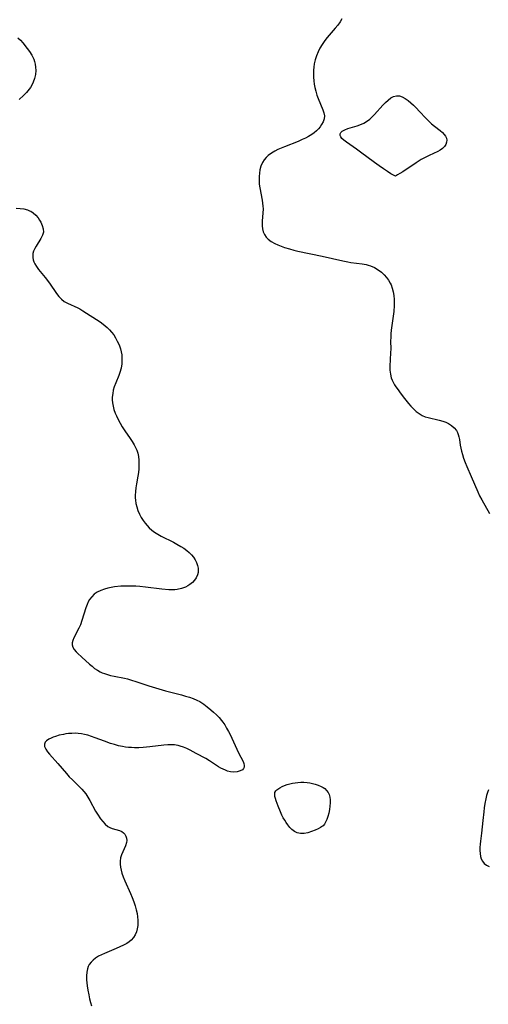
# Model space of a CAD drawing. Header units: inches. Extents: x 1073367 to 1082519, y 1569854 to 1574957.
# Tile 413 of 565: x 1079294 to 1079487, y 1572576 to 1572982. Entities that reach past the tile are written whole.
import ezdxf

# ---------------------------------------------------------------- set-up
doc = ezdxf.new("R2010")
doc.units = ezdxf.units.IN
doc.header["$MEASUREMENT"] = 0
doc.layers.add('CGG_CurvaNivelLidar_v1', color=7, linetype='Continuous', lineweight=30, true_color=0x008008)

msp = doc.modelspace()

# ---------------------------------------------------------------- linework, layer by layer
at = {"layer": 'CGG_CurvaNivelLidar_v1'}
for points in [[(1079426.4556, 1572981.9674, 73.5), (1079425.7359, 1572980.6214, 73.5), (1079424.7936, 1572979.3035, 73.5), (1079423.7045, 1572977.9933, 73.5), (1079420.4182, 1572974.2587, 73.5), (1079419.3664, 1572972.9296, 73.5), (1079418.2838, 1572971.3609, 73.5), (1079417.3912, 1572969.8536, 73.5), (1079416.6068, 1572968.2909, 73.5), (1079415.9486, 1572966.6767, 73.5), (1079415.4365, 1572965.0119, 73.5), (1079415.0755, 1572963.3084, 73.5), (1079414.9064, 1572962.0318, 73.5), (1079414.8081, 1572960.7446, 73.5), (1079414.7678, 1572959.4512, 73.5), (1079414.7905, 1572957.8229, 73.5), (1079414.8858, 1572956.4215, 73.5), (1079415.0531, 1572955.0288, 73.5), (1079415.293, 1572953.6513, 73.5), (1079415.6775, 1572952.0321, 73.5), (1079416.1628, 1572950.4569, 73.5), (1079416.6728, 1572949.0964, 73.5), (1079418.6626, 1572944.4642, 73.5), (1079419.0637, 1572943.2306, 73.5), (1079419.2642, 1572941.9307, 73.5), (1079419.1743, 1572940.6783, 73.5), (1079418.7511, 1572939.4685, 73.5), (1079418.0733, 1572938.2981, 73.5), (1079417.4585, 1572937.4354, 73.5), (1079416.7561, 1572936.587, 73.5), (1079415.9612, 1572935.7722, 73.5), (1079415.031, 1572934.9775, 73.5), (1079414.0075, 1572934.2419, 73.5), (1079412.7534, 1572933.4793, 73.5), (1079411.4207, 1572932.778, 73.5), (1079410.0303, 1572932.1231, 73.5), (1079408.4102, 1572931.4243, 73.5), (1079402.8063, 1572929.2147, 73.5), (1079401.4492, 1572928.6537, 73.5), (1079400.1266, 1572928.0639, 73.5), (1079398.8539, 1572927.4306, 73.5), (1079397.4377, 1572926.6015, 73.5), (1079396.1538, 1572925.6534, 73.5), (1079395.2147, 1572924.7508, 73.5), (1079394.4047, 1572923.7491, 73.5), (1079393.7357, 1572922.6562, 73.5), (1079393.124, 1572921.2165, 73.5), (1079392.7042, 1572919.6828, 73.5), (1079392.4733, 1572918.3075, 73.5), (1079392.3504, 1572916.8994, 73.5), (1079392.333, 1572915.332, 73.5), (1079392.4388, 1572913.7573, 73.5), (1079392.6616, 1572912.1989, 73.5), (1079393.6228, 1572907.2434, 73.5), (1079393.81, 1572906.0062, 73.5), (1079393.9389, 1572904.7781, 73.5), (1079393.9892, 1572903.5622, 73.5), (1079393.9146, 1572901.8889, 73.5), (1079393.6108, 1572898.612, 73.5), (1079393.5849, 1572898.033, 73.5), (1079393.5961, 1572896.6685, 73.5), (1079393.7418, 1572895.3477, 73.5), (1079394.0694, 1572894.0941, 73.5), (1079394.5835, 1572892.9919, 73.5), (1079395.2821, 1572891.9806, 73.5), (1079396.1452, 1572891.0714, 73.5), (1079397.3882, 1572890.1174, 73.5), (1079398.8013, 1572889.3094, 73.5), (1079400.0784, 1572888.7306, 73.5), (1079401.4213, 1572888.2125, 73.5), (1079402.8106, 1572887.7303, 73.5), (1079404.8664, 1572887.0732, 73.5), (1079406.5923, 1572886.586, 73.5), (1079408.3494, 1572886.1498, 73.5), (1079418.3551, 1572884.0595, 73.5), (1079426.8055, 1572882.1414, 73.5), (1079428.8571, 1572881.7372, 73.5), (1079430.1637, 1572881.5373, 73.5), (1079434.7844, 1572880.9568, 73.5), (1079436.392, 1572880.6625, 73.5), (1079437.3147, 1572880.4321, 73.5), (1079438.213, 1572880.1445, 73.5), (1079439.811, 1572879.4337, 73.5), (1079441.3098, 1572878.5268, 73.5), (1079442.7048, 1572877.4588, 73.5), (1079443.7785, 1572876.4616, 73.5), (1079444.7581, 1572875.3761, 73.5), (1079445.6256, 1572874.2054, 73.5), (1079446.3561, 1572872.9472, 73.5), (1079446.6565, 1572872.2957, 73.5), (1079447.1643, 1572870.8791, 73.5), (1079447.5363, 1572869.3966, 73.5), (1079447.7926, 1572867.8657, 73.5), (1079447.9459, 1572866.3001, 73.5), (1079448.0021, 1572864.711, 73.5), (1079447.9902, 1572863.7753, 73.5), (1079447.8201, 1572861.3575, 73.5), (1079447.5836, 1572859.4014, 73.5), (1079447.0233, 1572855.4884, 73.5), (1079446.7799, 1572853.584, 73.5), (1079446.6384, 1572852.1472, 73.5), (1079446.5479, 1572850.7173, 73.5), (1079446.5134, 1572849.0959, 73.5), (1079446.5325, 1572845.8917, 73.5), (1079446.5084, 1572844.3115, 73.5), (1079446.1698, 1572838.7743, 73.5), (1079446.1885, 1572837.0704, 73.5), (1079446.3825, 1572835.4975, 73.5), (1079446.7799, 1572833.9723, 73.5), (1079447.1816, 1572832.9593, 73.5), (1079447.6715, 1572831.9707, 73.5), (1079448.158, 1572831.1163, 73.5), (1079448.6859, 1572830.2708, 73.5), (1079449.5496, 1572828.9951, 73.5), (1079450.4655, 1572827.7307, 73.5), (1079452.2071, 1572825.4596, 73.5), (1079453.8221, 1572823.4679, 73.5), (1079454.828, 1572822.3022, 73.5), (1079455.8675, 1572821.1995, 73.5), (1079456.9917, 1572820.1604, 73.5), (1079458.1835, 1572819.2473, 73.5), (1079459.4558, 1572818.4952, 73.5), (1079460.7073, 1572817.9675, 73.5), (1079462.0168, 1572817.5671, 73.5), (1079466.4698, 1572816.5743, 73.5), (1079468.0584, 1572816.1096, 73.5), (1079469.2064, 1572815.6605, 73.5), (1079470.2926, 1572815.1257, 73.5), (1079471.5621, 1572814.3271, 73.5), (1079472.67, 1572813.3919, 73.5), (1079473.5665, 1572812.3064, 73.5), (1079474.0073, 1572811.5232, 73.5), (1079474.345, 1572810.6821, 73.5), (1079474.6242, 1572809.6476, 73.5), (1079474.8248, 1572808.561, 73.5), (1079475.1819, 1572806.2239, 73.5), (1079475.4, 1572804.9896, 73.5), (1079475.6636, 1572803.7387, 73.5), (1079476.0295, 1572802.3219, 73.5), (1079476.4688, 1572800.906, 73.5), (1079477.1173, 1572799.1359, 73.5), (1079477.8462, 1572797.3775, 73.5), (1079479.6572, 1572793.3626, 73.5), (1079482.3343, 1572787.0709, 73.5), (1079483.1308, 1572785.3963, 73.5), (1079483.9825, 1572783.7467, 73.5), (1079487.1856, 1572778.0184, 73.5)], [(1079293.1004, 1572974.0935, 73), (1079294.0916, 1572973.07, 73), (1079295.0387, 1572971.9971, 73), (1079296.9516, 1572969.6807, 73), (1079297.8916, 1572968.4306, 73), (1079298.8409, 1572966.9206, 73), (1079299.5968, 1572965.3337, 73), (1079299.9471, 1572964.3103, 73), (1079300.2021, 1572963.2652, 73), (1079300.3857, 1572961.9585, 73), (1079300.4276, 1572960.6441, 73), (1079300.283, 1572958.9954, 73), (1079299.9407, 1572957.3808, 73), (1079299.4166, 1572955.8261, 73), (1079298.8206, 1572954.5699, 73), (1079298.1953, 1572953.5737, 73), (1079297.6667, 1572952.8583, 73), (1079296.5733, 1572951.5935, 73), (1079295.3785, 1572950.3765, 73), (1079293.5939, 1572948.6314, 73)], [(1079292.3834, 1572903.9307, 73), (1079294.0089, 1572903.8026, 73), (1079295.5696, 1572903.563, 73), (1079297.0409, 1572903.1745, 73), (1079297.8589, 1572902.8563, 73), (1079298.3656, 1572902.6106, 73), (1079299.3046, 1572902.0273, 73), (1079300.4417, 1572901.0265, 73), (1079301.3984, 1572899.8649, 73), (1079301.9815, 1572898.972, 73), (1079302.4914, 1572898.0534, 73), (1079303.1041, 1572896.7047, 73), (1079303.4948, 1572895.3619, 73), (1079303.561, 1572894.0351, 73), (1079303.2221, 1572892.7177, 73), (1079302.5774, 1572891.4158, 73), (1079300.5315, 1572888.2506, 73), (1079299.9899, 1572887.2883, 73), (1079299.5344, 1572886.232, 73), (1079299.252, 1572885.1429, 73), (1079299.1818, 1572884.3763, 73), (1079299.2137, 1572883.603, 73), (1079299.3872, 1572882.6521, 73), (1079299.6597, 1572881.814, 73), (1079300.0325, 1572880.9918, 73), (1079300.744, 1572879.805, 73), (1079301.5931, 1572878.6412, 73), (1079304.3249, 1572875.2731, 73), (1079306.0738, 1572872.9852, 73), (1079308.9511, 1572868.6867, 73), (1079309.908, 1572867.4457, 73), (1079310.984, 1572866.3582, 73), (1079312.1715, 1572865.4987, 73), (1079313.4836, 1572864.7719, 73), (1079317.759, 1572862.7981, 73), (1079318.523, 1572862.4004, 73), (1079319.8263, 1572861.6456, 73), (1079326.8834, 1572857.0437, 73), (1079328.1761, 1572856.1131, 73), (1079329.042, 1572855.4134, 73), (1079329.8723, 1572854.6742, 73), (1079330.7972, 1572853.7597, 73), (1079331.6568, 1572852.7898, 73), (1079332.528, 1572851.6319, 73), (1079333.3067, 1572850.4111, 73), (1079333.9987, 1572849.1417, 73), (1079334.7066, 1572847.5871, 73), (1079335.2768, 1572845.9922, 73), (1079335.6051, 1572844.7436, 73), (1079335.8198, 1572843.4794, 73), (1079335.897, 1572842.5403, 73), (1079335.9148, 1572841.5962, 73), (1079335.8135, 1572839.7763, 73), (1079335.5409, 1572837.9713, 73), (1079335.0868, 1572836.2074, 73), (1079334.6104, 1572834.8885, 73), (1079333.3512, 1572831.9126, 73), (1079332.7198, 1572830.2083, 73), (1079332.3479, 1572828.8462, 73), (1079332.0886, 1572827.462, 73), (1079331.9395, 1572826.0683, 73), (1079331.9045, 1572824.8711, 73), (1079331.9764, 1572823.6798, 73), (1079332.2244, 1572822.2686, 73), (1079332.6222, 1572820.8694, 73), (1079333.1358, 1572819.4807, 73), (1079333.6197, 1572818.3571, 73), (1079334.3526, 1572816.8315, 73), (1079335.1557, 1572815.3222, 73), (1079336.0216, 1572813.8373, 73), (1079336.5691, 1572812.9633, 73), (1079337.1368, 1572812.103, 73), (1079339.2792, 1572809.0325, 73), (1079340.1268, 1572807.7442, 73), (1079340.9088, 1572806.4343, 73), (1079341.4955, 1572805.3063, 73), (1079341.9971, 1572804.1524, 73), (1079342.3932, 1572802.9682, 73), (1079342.7036, 1572801.5427, 73), (1079342.8709, 1572800.0803, 73), (1079342.9214, 1572798.5909, 73), (1079342.8353, 1572796.5524, 73), (1079342.6787, 1572795.0388, 73), (1079342.4623, 1572793.5224, 73), (1079341.897, 1572790.2464, 73), (1079341.6568, 1572788.6732, 73), (1079341.4769, 1572787.1049, 73), (1079341.3833, 1572785.5476, 73), (1079341.3837, 1572784.544, 73), (1079341.4464, 1572783.5493, 73), (1079341.6544, 1572782.1773, 73), (1079341.9879, 1572780.8271, 73), (1079342.5069, 1572779.295, 73), (1079343.1509, 1572777.8016, 73), (1079343.8322, 1572776.4923, 73), (1079344.6036, 1572775.231, 73), (1079345.4668, 1572774.0291, 73), (1079346.2635, 1572773.0776, 73), (1079347.1265, 1572772.1828, 73), (1079348.1765, 1572771.2501, 73), (1079349.3057, 1572770.4034, 73), (1079350.6487, 1572769.5635, 73), (1079352.0582, 1572768.7981, 73), (1079357.175, 1572766.2329, 73), (1079358.5423, 1572765.5016, 73), (1079360.1897, 1572764.5346, 73), (1079361.4061, 1572763.7298, 73), (1079362.5589, 1572762.8748, 73), (1079363.5783, 1572762.0193, 73), (1079364.5094, 1572761.1129, 73), (1079365.3286, 1572760.1471, 73), (1079366.0524, 1572759.049, 73), (1079366.6196, 1572757.895, 73), (1079367.0249, 1572756.7067, 73), (1079367.2543, 1572755.5044, 73), (1079367.2655, 1572754.0592, 73), (1079367.2208, 1572753.7201, 73), (1079366.9879, 1572752.7754, 73), (1079366.4861, 1572751.6393, 73), (1079365.7876, 1572750.5843, 73), (1079364.9207, 1572749.6279, 73), (1079363.9038, 1572748.7928, 73), (1079362.9884, 1572748.2249, 73), (1079362.0011, 1572747.7434, 73), (1079360.396, 1572747.1674, 73), (1079358.6917, 1572746.7975, 73), (1079357.6733, 1572746.6888, 73), (1079356.6345, 1572746.6499, 73), (1079355.2327, 1572746.6871, 73), (1079352.3636, 1572746.9468, 73), (1079345.5575, 1572747.7356, 73), (1079343.2101, 1572747.9683, 73), (1079341.613, 1572748.0915, 73), (1079340.0194, 1572748.1741, 73), (1079338.4322, 1572748.2046, 73), (1079336.901, 1572748.1747, 73), (1079335.3825, 1572748.0887, 73), (1079332.8729, 1572747.8261, 73), (1079331.4432, 1572747.6002, 73), (1079330.0494, 1572747.3123, 73), (1079328.7024, 1572746.9524, 73), (1079327.1593, 1572746.4009, 73), (1079325.7356, 1572745.6837, 73), (1079324.524, 1572744.8154, 73), (1079323.4619, 1572743.7787, 73), (1079322.5642, 1572742.5917, 73), (1079322.0161, 1572741.6287, 73), (1079321.5501, 1572740.6055, 73), (1079321.0341, 1572739.2036, 73), (1079319.4433, 1572733.9873, 73), (1079318.7857, 1572732.2162, 73), (1079318.1637, 1572730.8225, 73), (1079316.0849, 1572726.7919, 73), (1079315.6676, 1572725.7887, 73), (1079315.4187, 1572724.8302, 73), (1079315.4038, 1572723.9154, 73), (1079315.7067, 1572722.9691, 73), (1079316.2839, 1572722.0484, 73), (1079317.0596, 1572721.1276, 73), (1079317.672, 1572720.4861, 73), (1079319.3627, 1572718.8658, 73), (1079322.5639, 1572715.9851, 73), (1079323.5956, 1572715.108, 73), (1079324.6686, 1572714.2776, 73), (1079325.7945, 1572713.5227, 73), (1079326.9782, 1572712.8548, 73), (1079327.829, 1572712.4507, 73), (1079328.7046, 1572712.0957, 73), (1079329.9065, 1572711.6964, 73), (1079331.1394, 1572711.365, 73), (1079332.6326, 1572711.0321, 73), (1079336.8973, 1572710.1903, 73), (1079338.1215, 1572709.9081, 73), (1079339.8772, 1572709.4295, 73), (1079341.622, 1572708.8851, 73), (1079346.9477, 1572707.0673, 73), (1079349.691, 1572706.195, 73), (1079353.8674, 1572705.0247, 73), (1079360.4799, 1572703.3101, 73), (1079362.0979, 1572702.8654, 73), (1079363.6905, 1572702.3807, 73), (1079365.2466, 1572701.8336, 73), (1079366.7521, 1572701.1972, 73), (1079367.9953, 1572700.5551, 73), (1079369.5564, 1572699.5592, 73), (1079371.0428, 1572698.4359, 73), (1079372.4805, 1572697.2293, 73), (1079373.6509, 1572696.1835, 73), (1079374.7881, 1572695.0979, 73), (1079375.8756, 1572693.9626, 73), (1079376.8934, 1572692.7642, 73), (1079377.3991, 1572692.0978, 73), (1079378.2009, 1572690.9356, 73), (1079378.9942, 1572689.643, 73), (1079379.7326, 1572688.3114, 73), (1079380.4271, 1572686.9538, 73), (1079383.9363, 1572679.4093, 73), (1079385.767, 1572675.8648, 73), (1079386.0826, 1572675.0595, 73), (1079386.2502, 1572674.3119, 73), (1079386.2599, 1572673.8833, 73), (1079386.1917, 1572673.5013, 73), (1079385.9519, 1572673.0103, 73), (1079385.4652, 1572672.5251, 73), (1079384.4981, 1572672.0039, 73), (1079383.2858, 1572671.6713, 73), (1079381.907, 1572671.5603, 73), (1079380.6446, 1572671.6716, 73), (1079379.3463, 1572671.9783, 73), (1079378.4832, 1572672.2887, 73), (1079377.6231, 1572672.6743, 73), (1079376.6559, 1572673.1864, 73), (1079375.694, 1572673.7602, 73), (1079371.9842, 1572676.1719, 73), (1079370.3981, 1572677.1002, 73), (1079366.439, 1572679.2594, 73), (1079363.928, 1572680.5589, 73), (1079362.5842, 1572681.1932, 73), (1079361.2337, 1572681.7577, 73), (1079359.8721, 1572682.2259, 73), (1079358.9995, 1572682.458, 73), (1079358.2843, 1572682.5995, 73), (1079357.5033, 1572682.7042, 73), (1079356.1402, 1572682.7796, 73), (1079354.759, 1572682.7486, 73), (1079353.1687, 1572682.6205, 73), (1079347.3544, 1572681.882, 73), (1079344.5786, 1572681.649, 73), (1079342.8467, 1572681.5736, 73), (1079341.113, 1572681.5661, 73), (1079339.8284, 1572681.6136, 73), (1079338.5469, 1572681.712, 73), (1079337.3594, 1572681.8536, 73), (1079336.1779, 1572682.0454, 73), (1079334.4946, 1572682.4072, 73), (1079332.8246, 1572682.8532, 73), (1079331.1663, 1572683.3639, 73), (1079328.72, 1572684.2105, 73), (1079324.85, 1572685.6774, 73), (1079323.3479, 1572686.2163, 73), (1079321.8377, 1572686.6942, 73), (1079320.5475, 1572687.0291, 73), (1079319.2496, 1572687.2854, 73), (1079317.9466, 1572687.4491, 73), (1079316.6002, 1572687.51, 73), (1079315.2564, 1572687.4766, 73), (1079313.9212, 1572687.3678, 73), (1079312.8538, 1572687.2348, 73), (1079311.8021, 1572687.0647, 73), (1079310.099, 1572686.7017, 73), (1079308.4925, 1572686.2455, 73), (1079307.5897, 1572685.9264, 73), (1079306.7498, 1572685.5737, 73), (1079305.7402, 1572685.0432, 73), (1079304.9101, 1572684.4515, 73), (1079304.3087, 1572683.7972, 73), (1079303.9972, 1572683.0749, 73), (1079304.0692, 1572682.0952, 73), (1079304.545, 1572681.027, 73), (1079305.3122, 1572679.8898, 73), (1079306.1061, 1572678.9022, 73), (1079309.4797, 1572675.1296, 73), (1079313.0718, 1572670.9175, 73), (1079314.2234, 1572669.6423, 73), (1079315.509, 1572668.3216, 73), (1079318.1243, 1572665.7737, 73), (1079319.3293, 1572664.5559, 73), (1079320.2099, 1572663.5692, 73), (1079321.0226, 1572662.5349, 73), (1079321.9118, 1572661.2031, 73), (1079322.7154, 1572659.8177, 73), (1079325.0262, 1572655.4646, 73), (1079325.8083, 1572654.1335, 73), (1079327.0333, 1572652.3359, 73), (1079327.9783, 1572651.114, 73), (1079328.9729, 1572650.0376, 73), (1079330.0573, 1572649.1713, 73), (1079330.9648, 1572648.6837, 73), (1079331.9205, 1572648.3142, 73), (1079334.8959, 1572647.4299, 73), (1079335.813, 1572647.0445, 73), (1079336.5926, 1572646.5305, 73), (1079337.1597, 1572645.8942, 73), (1079337.562, 1572645.1305, 73), (1079337.7966, 1572644.273, 73), (1079337.8544, 1572643.3829, 73), (1079337.7419, 1572642.4746, 73), (1079337.3271, 1572641.129, 73), (1079336.2212, 1572638.6812, 73), (1079335.7049, 1572637.3774, 73), (1079335.3715, 1572636.1471, 73), (1079335.1819, 1572634.8608, 73), (1079335.1539, 1572633.5373, 73), (1079335.2762, 1572632.3446, 73), (1079335.5192, 1572631.1399, 73), (1079335.861, 1572629.927, 73), (1079336.413, 1572628.3643, 73), (1079337.0552, 1572626.792, 73), (1079339.3751, 1572621.5252, 73), (1079340.0769, 1572619.8259, 73), (1079340.733, 1572618.1154, 73), (1079341.3225, 1572616.397, 73), (1079341.776, 1572614.8384, 73), (1079342.1273, 1572613.2783, 73), (1079342.3334, 1572611.8933, 73), (1079342.439, 1572610.519, 73), (1079342.4449, 1572609.1658, 73), (1079342.3915, 1572608.2906, 73), (1079342.2044, 1572606.9585, 73), (1079341.8753, 1572605.6877, 73), (1079341.3811, 1572604.4986, 73), (1079340.6413, 1572603.333, 73), (1079339.7011, 1572602.2994, 73), (1079338.8202, 1572601.5732, 73), (1079337.8463, 1572600.9211, 73), (1079336.4867, 1572600.1623, 73), (1079335.0426, 1572599.4708, 73), (1079333.544, 1572598.8248, 73), (1079328.7008, 1572596.8474, 73), (1079327.4216, 1572596.2616, 73), (1079326.2065, 1572595.6238, 73), (1079325.0722, 1572594.9071, 73), (1079324.0511, 1572594.1075, 73), (1079323.1707, 1572593.2167, 73), (1079322.4651, 1572592.2228, 73), (1079322.066, 1572591.3963, 73), (1079321.7697, 1572590.5121, 73), (1079321.4794, 1572589.0807, 73), (1079321.3484, 1572587.5669, 73), (1079321.3513, 1572585.9945, 73), (1079321.4337, 1572584.7484, 73), (1079321.572, 1572583.485, 73), (1079321.8477, 1572581.6502, 73), (1079322.2067, 1572579.8069, 73), (1079322.6149, 1572578.0789, 73), (1079322.9969, 1572576.6334, 73), (1079323.4241, 1572575.2016, 73)], [(1079486.7799, 1572664.1578, 73.5), (1079486.3817, 1572663.1488, 73.5), (1079485.9664, 1572661.8184, 73.5), (1079485.6327, 1572660.4495, 73.5), (1079485.2847, 1572658.6316, 73.5), (1079485.0092, 1572656.7815, 73.5), (1079484.8132, 1572655.1513, 73.5), (1079484.4395, 1572651.5438, 73.5), (1079483.9588, 1572646.4091, 73.5), (1079483.4873, 1572643.1019, 73.5), (1079483.3359, 1572641.7943, 73.5), (1079483.2433, 1572640.5073, 73.5), (1079483.2267, 1572639.2526, 73.5), (1079483.3137, 1572637.956, 73.5), (1079483.5056, 1572636.8084, 73.5), (1079483.828, 1572635.7503, 73.5), (1079484.3129, 1572634.8081, 73.5), (1079485.0688, 1572633.9265, 73.5), (1079486.0209, 1572633.2134, 73.5), (1079487.1277, 1572632.6647, 73.5)]]:
    msp.add_polyline3d(points, dxfattribs=at)
for points in [[(1079448.5, 1572917.1414, 73.5), (1079448.2957, 1572917.2001, 73.5), (1079447.6498, 1572917.5242, 73.5), (1079446.647, 1572918.09, 73.5), (1079445.2317, 1572918.9633, 73.5), (1079443.5689, 1572920.0609, 73.5), (1079441.7379, 1572921.3317, 73.5), (1079439.8153, 1572922.7209, 73.5), (1079434.1043, 1572926.9972, 73.5), (1079432.5045, 1572928.1549, 73.5), (1079428.2778, 1572931.0545, 73.5), (1079427.1953, 1572931.9041, 73.5), (1079426.4805, 1572932.5751, 73.5), (1079425.9655, 1572933.2347, 73.5), (1079425.7078, 1572933.8914, 73.5), (1079425.7464, 1572934.5165, 73.5), (1079426.0422, 1572935.1087, 73.5), (1079426.5669, 1572935.6299, 73.5), (1079427.5966, 1572936.1873, 73.5), (1079428.8949, 1572936.6445, 73.5), (1079432.6993, 1572937.8228, 73.5), (1079433.8212, 1572938.2329, 73.5), (1079435.4249, 1572938.934, 73.5), (1079436.9368, 1572939.813, 73.5), (1079437.9693, 1572940.611, 73.5), (1079438.9386, 1572941.5119, 73.5), (1079439.8637, 1572942.4832, 73.5), (1079443.2676, 1572946.2899, 73.5), (1079444.3676, 1572947.421, 73.5), (1079445.4736, 1572948.4453, 73.5), (1079446.5886, 1572949.3042, 73.5), (1079447.7207, 1572949.9287, 73.5), (1079448.879, 1572950.2333, 73.5), (1079450.1511, 1572950.1313, 73.5), (1079451.3175, 1572949.7222, 73.5), (1079452.4948, 1572949.0812, 73.5), (1079453.6731, 1572948.2593, 73.5), (1079454.7824, 1572947.3502, 73.5), (1079455.8827, 1572946.3458, 73.5), (1079456.9725, 1572945.2721, 73.5), (1079458.4024, 1572943.7714, 73.5), (1079461.0023, 1572940.9523, 73.5), (1079462.1622, 1572939.7711, 73.5), (1079463.3528, 1572938.6679, 73.5), (1079464.5264, 1572937.7024, 73.5), (1079466.8247, 1572935.8999, 73.5), (1079467.8485, 1572935.0075, 73.5), (1079468.5591, 1572934.2741, 73.5), (1079469.098, 1572933.5429, 73.5), (1079469.4565, 1572932.7788, 73.5), (1079469.6036, 1572931.9113, 73.5), (1079469.5086, 1572931.0315, 73.5), (1079469.1685, 1572930.1238, 73.5), (1079468.6121, 1572929.2622, 73.5), (1079467.8638, 1572928.4743, 73.5), (1079466.9484, 1572927.7858, 73.5), (1079465.8991, 1572927.1839, 73.5), (1079462.3665, 1572925.5968, 73.5), (1079460.7487, 1572924.8124, 73.5), (1079459.0835, 1572923.8989, 73.5), (1079456.9624, 1572922.5607, 73.5), (1079451.5502, 1572918.9171, 73.5), (1079450.3284, 1572918.1433, 73.5), (1079449.3451, 1572917.5656, 73.5)], [(1079418.5, 1572649.2159, 73), (1079417.6293, 1572648.7172, 73), (1079416.6208, 1572648.1896, 73), (1079415.3935, 1572647.6114, 73), (1079413.9903, 1572647.0434, 73), (1079412.4835, 1572646.5661, 73), (1079410.9457, 1572646.2635, 73), (1079409.3944, 1572646.2281, 73), (1079408.0551, 1572646.516, 73), (1079406.8672, 1572647.0783, 73), (1079405.8677, 1572647.848, 73), (1079405.0299, 1572648.753, 73), (1079404.2394, 1572649.7439, 73), (1079403.5584, 1572650.7067, 73), (1079402.9174, 1572651.7118, 73), (1079402.3199, 1572652.7495, 73), (1079401.7718, 1572653.8129, 73), (1079401.1853, 1572655.106, 73), (1079400.1943, 1572657.5072, 73), (1079399.3903, 1572659.6266, 73), (1079399.0775, 1572660.6163, 73), (1079398.8593, 1572661.5395, 73), (1079398.7765, 1572662.2346, 73), (1079398.8609, 1572663.0549, 73), (1079399.2201, 1572663.7524, 73), (1079399.6156, 1572664.1776, 73), (1079400.091, 1572664.5617, 73), (1079400.8981, 1572665.0774, 73), (1079401.824, 1572665.5561, 73), (1079402.8413, 1572665.9956, 73), (1079403.9289, 1572666.3902, 73), (1079405.0714, 1572666.7303, 73), (1079406.1306, 1572666.9789, 73), (1079407.2155, 1572667.1698, 73), (1079408.3187, 1572667.2967, 73), (1079409.5778, 1572667.3555, 73), (1079410.8417, 1572667.3297, 73), (1079412.1005, 1572667.2234, 73), (1079413.2291, 1572667.0584, 73), (1079414.3391, 1572666.836, 73), (1079415.4235, 1572666.5627, 73), (1079416.702, 1572666.1593, 73), (1079417.9017, 1572665.6578, 73), (1079418.6654, 1572665.2376, 73), (1079419.3627, 1572664.7479, 73), (1079420.1397, 1572664.0099, 73), (1079420.7657, 1572663.1558, 73), (1079421.1533, 1572662.2977, 73), (1079421.4104, 1572661.2688, 73), (1079421.5533, 1572660.1076, 73), (1079421.5958, 1572658.8246, 73), (1079421.5374, 1572657.485, 73), (1079421.3795, 1572656.1293, 73), (1079421.0903, 1572654.6396, 73), (1079420.7014, 1572653.2348, 73), (1079420.2374, 1572651.9684, 73), (1079419.7261, 1572650.8777, 73), (1079419.2298, 1572650.0258, 73), (1079418.7364, 1572649.3674, 73)]]:
    msp.add_polyline3d(points, close=True, dxfattribs=at)

doc.saveas('drawing.dxf')
